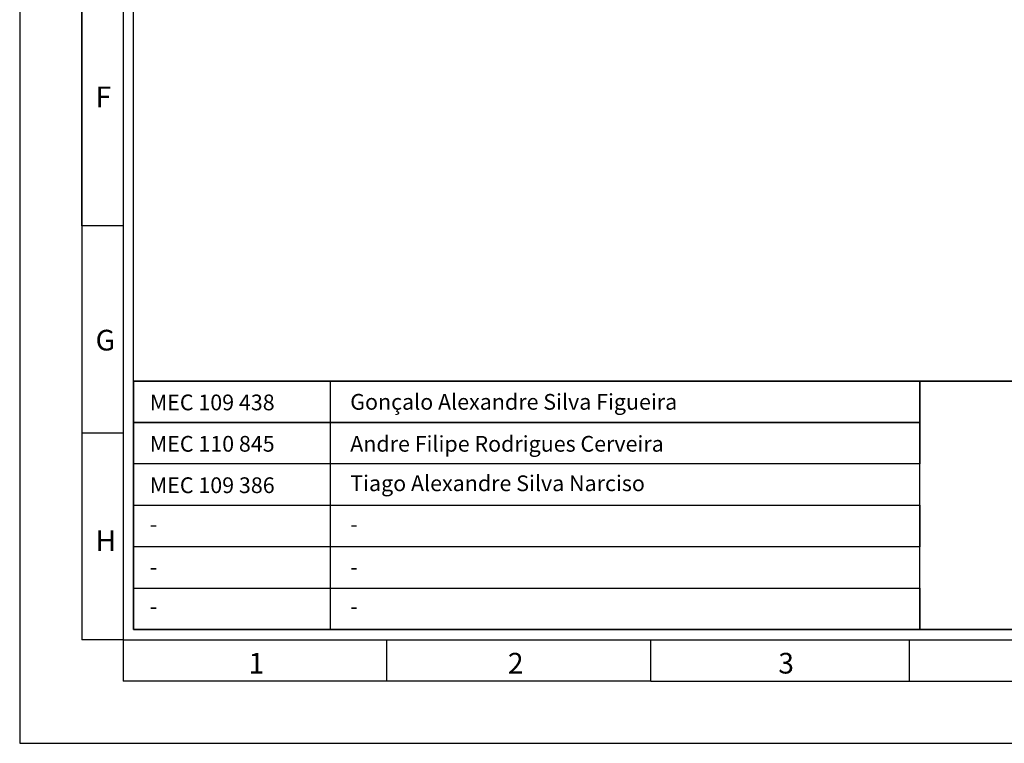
# Model space of a CAD drawing. Header units: millimetres. Extents: x -559 to 10735, y -2326 to 222.
# Tile 501 of 656: x 3643 to 3831, y -1013 to -875. Entities that reach past the tile are written whole.
import ezdxf

# ---------------------------------------------------------------- set-up
doc = ezdxf.new("R2010")
doc.units = ezdxf.units.MM
doc.header["$LTSCALE"] = 4
doc.layers.add('Modelo', color=251, linetype='Continuous')
doc.layers.add('Texto Cabeçalho', color=3, linetype='Continuous')

msp = doc.modelspace()

# ---------------------------------------------------------------- linework, layer by layer
at = {"layer": 'Modelo'}
for p, q in [((3655.02, -914.07), (3655.02, -617.48)), ((3655.02, -815.21), (3655.02, -914.07)), ((3662.93, -914.07), (3655.02, -914.07)), ((3655.02, -914.07), (3655.02, -993.16)), ((3655.02, -914.07), (3655.02, -993.16)), ((3655.02, -953.62), (3662.93, -953.62)), ((3662.93, -993.16), (3655.02, -993.16)), ((3662.93, -993.16), (3662.93, -1001.07)), ((3713.36, -1001.07), (3713.36, -993.16)), ((3763.78, -1001.07), (3763.78, -993.16)), ((3813.21, -1001.07), (3813.21, -993.16)), ((3763.78, -1001.07), (3662.93, -1001.07)), ((3763.78, -1001.07), (4210.65, -1001.07)), ((3763.78, -1001.07), (3862.64, -1001.07))]:
    msp.add_line(p, q, dxfattribs=at)
for points in [[(3643.16, -1012.94), (4230.42, -1012.94), (4230.42, -597.7), (3643.16, -597.7)], [(3662.93, -993.16), (4210.65, -993.16), (4210.65, -617.48), (3662.93, -617.48)], [(4208.67, -991.19), (3664.91, -991.19), (3664.91, -619.45), (4208.67, -619.45)], [(3664.91, -943.73), (4208.67, -943.73), (4208.67, -991.19), (3664.91, -991.19)], [(3815.19, -951.64), (3664.91, -951.64), (3664.91, -943.73), (3815.19, -943.73)], [(3664.91, -943.73), (3702.48, -943.73), (3702.48, -991.19), (3664.91, -991.19)], [(4208.67, -943.73), (3664.91, -943.73), (3664.91, -991.19), (4208.67, -991.19)], [(3815.19, -943.73), (4022.8, -943.73), (4022.8, -991.19), (3815.19, -991.19)], [(3664.91, -951.64), (3815.19, -951.64), (3815.19, -959.55), (3664.91, -959.55)], [(3815.19, -959.55), (3664.91, -959.55), (3664.91, -967.46), (3815.19, -967.46)], [(3664.91, -967.46), (3815.19, -967.46), (3815.19, -975.37), (3664.91, -975.37)], [(3815.19, -975.37), (3664.91, -975.37), (3664.91, -983.28), (3815.19, -983.28)], [(3815.19, -991.19), (3664.91, -991.19), (3664.91, -983.28), (3815.19, -983.28)]]:
    msp.add_lwpolyline(points, close=True, dxfattribs=at)

# ---------------------------------------------------------------- texts
at = {"layer": 'Modelo', "char_height": 3.95, "attachment_point": 1}
for s, insert in [('F', (3657.67, -887.46)), ('G', (3657.67, -933.93)), ('H', (3657.67, -972.26)), ('1', (3686.9, -995.66)), ('2', (3736.48, -995.66)), ('3', (3788.16, -995.66))]:
    msp.add_mtext_dynamic_manual_height_columns(s, width=54.2922, gutter_width=19.77, heights=[0], dxfattribs=dict(at, insert=insert))
at = {"layer": 'Texto Cabeçalho', "char_height": 3.0069, "attachment_point": 1}
for s, insert in [('MEC 109 438', (3668.03, -946.3)), ('Gonçalo Alexandre Silva Figueira', (3706.34, -946.19)), ('MEC 110 845', (3668.03, -954.21)), ('Andre Filipe Rodrigues Cerveira', (3706.34, -954.21)), ('Tiago Alexandre Silva Narciso', (3706.34, -961.75)), ('MEC 109 386', (3668.03, -962.12))]:
    msp.add_mtext_dynamic_manual_height_columns(s, width=75.4428, gutter_width=15.03, heights=[0], dxfattribs=dict(at, insert=insert))
at = {"layer": 'Texto Cabeçalho', "color": 18, "true_color": 0x000000, "char_height": 3.01, "attachment_point": 1}
for insert in [(3668.03, -969.55), (3706.34, -969.55), (3668.03, -977.73), (3706.34, -977.73), (3668.03, -985.25), (3706.34, -985.25)]:
    msp.add_mtext_dynamic_manual_height_columns('-', width=75.4428, gutter_width=15.03, heights=[0], dxfattribs=dict(at, insert=insert))

doc.saveas('drawing.dxf')
